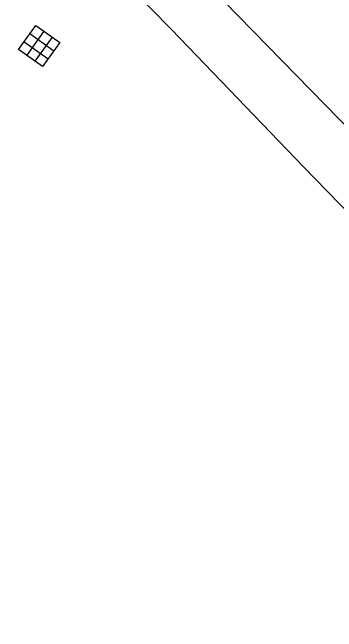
# Model space of a CAD drawing. Extents: x 2076109 to 2080761, y 592812 to 596750.
# Drawn here: x 2077673.8 to 2077728.7, y 595205.7 to 595310.5 of the extents above; entities that cross this region are included whole.
import ezdxf

# ---------------------------------------------------------------- set-up
doc = ezdxf.new("R2010")
doc.units = 0
for name, color, linetype in [('RD_EX_DR_Inlet', 7, 'Continuous'), ('RD_EX_Misc', 7, 'Continuous'), ('RD_EX_Road', 7, 'Continuous')]:
    doc.layers.add(name, color=color, linetype=linetype)

msp = doc.modelspace()

# ---------------------------------------------------------------- linework, layer by layer
at = {"layer": 'RD_EX_DR_Inlet'}
for p, q in [((2077679.13, 595307.29), (2077676.21, 595303.23)), ((2077679.13, 595307.29), (2077676.21, 595303.23)), ((2077676.76, 595306.9), (2077680.82, 595303.98)), ((2077676.76, 595306.9), (2077680.82, 595303.98)), ((2077680.51, 595306.3), (2077677.59, 595302.24)), ((2077680.51, 595306.3), (2077677.59, 595302.24)), ((2077675.77, 595305.52), (2077679.83, 595302.6)), ((2077675.77, 595305.52), (2077679.83, 595302.6))]:
    msp.add_line(p, q, dxfattribs=at)
msp.add_lwpolyline([(2077674.83, 595304.22), (2077677.75, 595308.28), (2077681.81, 595305.36), (2077678.89, 595301.3)], close=True, dxfattribs=at)
msp.add_lwpolyline([(2077674.83, 595304.22), (2077677.75, 595308.28), (2077681.81, 595305.36), (2077678.89, 595301.3)], close=True, dxfattribs=at)
at = {"layer": 'RD_EX_Misc'}
msp.add_lwpolyline([(2077812.69, 595205.74), (2077779.15, 595240.73), (2077743.86, 595277.34), (2077707.16, 595314.93), (2077677.78, 595345.17), (2077641.95, 595381.51), (2077607.57, 595416.21), (2077570.67, 595452.82), (2077540.71, 595482.36), (2077500.4, 595521.29), (2077469.88, 595550.44), (2077431.8, 595585.6), (2077401.7, 595612.91), (2077373.73, 595637.96), (2077342.22, 595666.06), (2077323.28, 595683.05), (2077307.69, 595696.83), (2077294.47, 595708.58)], dxfattribs=at)
msp.add_lwpolyline([(2077812.69, 595205.74), (2077779.15, 595240.73), (2077743.86, 595277.34), (2077707.16, 595314.93), (2077677.78, 595345.17), (2077641.95, 595381.51), (2077607.57, 595416.21), (2077570.67, 595452.82), (2077540.71, 595482.36), (2077500.4, 595521.29), (2077469.88, 595550.44), (2077431.8, 595585.6), (2077401.7, 595612.91), (2077373.73, 595637.96), (2077342.22, 595666.06), (2077323.28, 595683.05), (2077307.69, 595696.83), (2077294.47, 595708.58)], dxfattribs=at)
at = {"layer": 'RD_EX_Road'}
msp.add_lwpolyline([(2077277.58, 595711.76), (2077294.44, 595696.44), (2077316.48, 595676.87), (2077339.86, 595656.39), (2077363.23, 595635.78), (2077381.85, 595618.74), (2077401.46, 595601.04), (2077426.38, 595578.58), (2077449.29, 595557.26), (2077472.1, 595535.89), (2077492.72, 595516.55), (2077515.1, 595494.99), (2077537.08, 595473.82), (2077562.41, 595448.47), (2077584.67, 595425.87), (2077605.91, 595404.49), (2077629.68, 595380.24), (2077656.48, 595352.83), (2077679.73, 595328.95), (2077700.7, 595307.57), (2077723.07, 595284.36), (2077743.1, 595263.78)], dxfattribs=at)
msp.add_lwpolyline([(2077277.58, 595711.76), (2077294.44, 595696.44), (2077316.48, 595676.87), (2077339.86, 595656.39), (2077363.23, 595635.78), (2077381.85, 595618.74), (2077401.46, 595601.04), (2077426.38, 595578.58), (2077449.29, 595557.26), (2077472.1, 595535.89), (2077492.72, 595516.55), (2077515.1, 595494.99), (2077537.08, 595473.82), (2077562.41, 595448.47), (2077584.67, 595425.87), (2077605.91, 595404.49), (2077629.68, 595380.24), (2077656.48, 595352.83), (2077679.73, 595328.95), (2077700.7, 595307.57), (2077723.07, 595284.36), (2077743.1, 595263.78)], dxfattribs=at)

doc.saveas('drawing.dxf')
